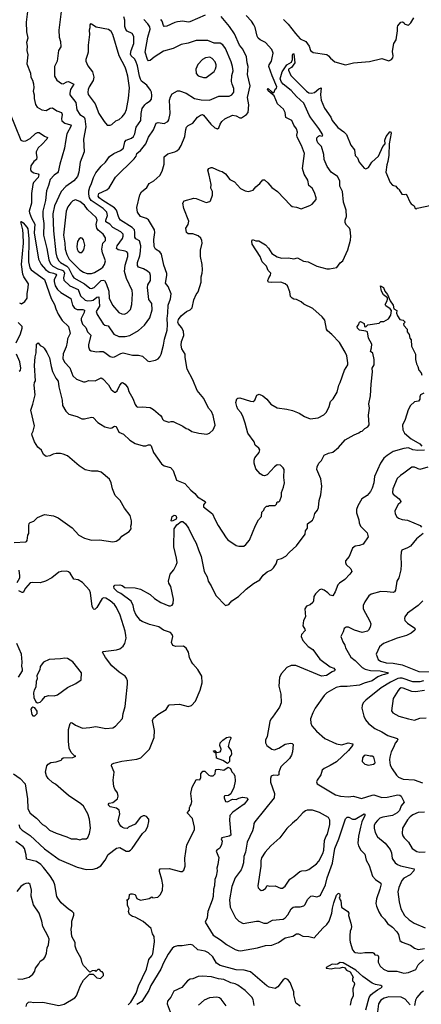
# Model space of a CAD drawing. Extents: x 1995161 to 2088924, y 769148 to 906007.
# Tile 302 of 335: x 2021176 to 2025700, y 883700 to 894792. Entities that reach past the tile are written whole.
import ezdxf

# ---------------------------------------------------------------- set-up
doc = ezdxf.new("R2010")
doc.units = 0

msp = doc.modelspace()

# ---------------------------------------------------------------- linework, layer by layer
at = {"layer": '0CON20XD'}
for points in [[(2021061, 893751), (2021189, 893435), (2021215, 893424), (2021245, 893427), (2021292, 893455), (2021355, 893509), (2021375, 893521), (2021395, 893521), (2021455, 893478), (2021490, 893465), (2021483, 893445), (2021425, 893387), (2021385, 893348), (2021363, 893305), (2021361, 893285), (2021369, 893245), (2021364, 893216), (2021334, 893195), (2021301, 893145), (2021298, 893105), (2021306, 893085), (2021335, 893067), (2021385, 893056), (2021393, 893045), (2021383, 893015), (2021333, 892957), (2021323, 892935), (2021310, 892835), (2021308, 892725), (2021284, 892635), (2021286, 892615), (2021310, 892555), (2021348, 892488), (2021339, 892389), (2021388, 892095), (2021419, 892035), (2021468, 891978), (2021509, 891949), (2021556, 891936), (2021584, 891925), (2021592, 891915), (2021565, 891865), (2021563, 891843), (2021575, 891795), (2021603, 891753), (2021640, 891720), (2021750, 891650), (2021770, 891575), (2021795, 891541), (2021825, 891526), (2021887, 891527), (2021905, 891519), (2021902, 891495), (2021867, 891425), (2021868, 891405), (2021883, 891363), (2021920, 891325), (2021941, 891275), (2021976, 891236), (2021949, 891129), (2021949, 891105), (2021962, 891072), (2021982, 891062), (2022045, 891049), (2022076, 891054), (2022115, 891052), (2022135, 891043), (2022195, 890996), (2022225, 890989), (2022245, 890994), (2022315, 891033), (2022341, 891039), (2022445, 891012), (2022514, 891014), (2022561, 891001), (2022615, 890948), (2022635, 890940), (2022704, 890956), (2022735, 890973), (2022756, 890995), (2022771, 891025), (2022797, 891125), (2022807, 891193), (2022836, 891295), (2022841, 891355), (2022836, 891425), (2022845, 891485), (2022849, 891575), (2022875, 891648), (2022881, 891705), (2022848, 891785), (2022820, 891825), (2022835, 891910), (2022833, 891933), (2022799, 892025), (2022772, 892152), (2022753, 892175), (2022705, 892206), (2022690, 892235), (2022686, 892315), (2022700, 892395), (2022695, 892425), (2022625, 892539), (2022605, 892554), (2022536, 892576), (2022504, 892624), (2022494, 892675), (2022530, 892820), (2022549, 892852), (2022608, 892902), (2022634, 892945), (2022686, 892975), (2022756, 893035), (2022779, 893085), (2022804, 893166), (2022804, 893246), (2022845, 893281), (2022925, 893304), (2022947, 893315), (2022972, 893338), (2022994, 893375), (2023036, 893475), (2023046, 893554), (2023055, 893581), (2023075, 893600), (2023125, 893626), (2023177, 893693), (2023212, 893718), (2023235, 893722), (2023247, 893717), (2023328, 893615), (2023375, 893574), (2023405, 893564), (2023419, 893575), (2023434, 893616), (2023454, 893645), (2023486, 893674), (2023575, 893717), (2023615, 893708), (2023655, 893688), (2023675, 893686), (2023732, 893725), (2023748, 893745), (2023758, 893832), (2023741, 893915), (2023774, 894045), (2023744, 894175), (2023749, 894265), (2023738, 894305), (2023730, 894375), (2023690, 894460), (2023651, 894505), (2023595, 894632), (2023541, 894715), (2023445, 894826)], [(2021175, 891601), (2021195, 891592), (2021235, 891619), (2021261, 891655), (2021259, 891705), (2021273, 891775), (2021274, 891815), (2021224, 891894), (2021211, 891925), (2021196, 892035), (2021217, 892275), (2021215, 892375), (2021212, 892425), (2021190, 892515), (2021195, 892518), (2021215, 892504), (2021257, 892455), (2021266, 892435), (2021277, 892327), (2021276, 892065), (2021289, 891995), (2021305, 891973), (2021456, 891865), (2021530, 891650), (2021569, 891585), (2021583, 891533), (2021609, 891475), (2021655, 891404), (2021727, 891337), (2021743, 891255), (2021713, 891195), (2021710, 891160), (2021698, 891105), (2021664, 891026), (2021662, 890975), (2021681, 890935), (2021740, 890870), (2021775, 890781), (2021815, 890741), (2021895, 890711), (2021915, 890711), (2021955, 890726), (2022025, 890722), (2022095, 890756), (2022114, 890745), (2022178, 890678), (2022205, 890624), (2022245, 890596), (2022255, 890596), (2022275, 890611), (2022302, 890675), (2022325, 890701), (2022335, 890704), (2022365, 890684), (2022394, 890645), (2022404, 890605), (2022451, 890525), (2022475, 890458), (2022490, 890435), (2022505, 890426), (2022555, 890431), (2022645, 890423), (2022685, 890400), (2022763, 890333), (2022777, 890315), (2022783, 890293), (2022800, 890275), (2022855, 890258), (2022884, 890266), (2022904, 890264), (2023015, 890214), (2023052, 890185), (2023078, 890178), (2023115, 890153), (2023194, 890134), (2023285, 890124), (2023315, 890133), (2023355, 890172), (2023377, 890225), (2023356, 890334), (2023335, 890378), (2023304, 890415), (2023251, 890525), (2023176, 890616), (2023128, 890735), (2023061, 890855), (2023039, 890985), (2023039, 891025), (2023003, 891085), (2022996, 891125), (2022999, 891165), (2023026, 891235), (2023022, 891282), (2022998, 891325), (2022965, 891365), (2022958, 891385), (2022964, 891416), (2022994, 891457), (2023055, 891503), (2023097, 891523), (2023119, 891545), (2023138, 891635), (2023164, 891695), (2023187, 891725), (2023222, 891835), (2023220, 891895), (2023233, 891935), (2023236, 891975), (2023231, 892035), (2023211, 892125), (2023211, 892195), (2023232, 892275), (2023227, 892305), (2023215, 892332), (2023185, 892357), (2023125, 892378), (2023075, 892381), (2023056, 892396), (2023047, 892445), (2023073, 892485), (2023081, 892521), (2023026, 892665), (2023013, 892725), (2023029, 892751), (2023137, 892783), (2023165, 892779), (2023275, 892732), (2023317, 892743), (2023327, 892753), (2023349, 892815), (2023349, 892855), (2023330, 892895), (2023333, 892937), (2023312, 893042), (2023294, 893095), (2023306, 893114), (2023333, 893127), (2023345, 893127), (2023425, 893088), (2023455, 893080), (2023495, 893056), (2023543, 892993), (2023595, 892967), (2023665, 892891), (2023715, 892862), (2023755, 892858), (2023805, 892872), (2023835, 892909), (2023880, 892945), (2023915, 892988), (2023935, 892988), (2023972, 892955), (2024015, 892903), (2024079, 892855), (2024225, 892703), (2024245, 892689), (2024295, 892679), (2024345, 892660), (2024445, 892697), (2024472, 892715), (2024517, 892765), (2024517, 892785), (2024497, 892845), (2024470, 892895), (2024434, 892925), (2024421, 892985), (2024382, 893052), (2024363, 893115), (2024383, 893285), (2024349, 893375), (2024303, 893467), (2024299, 893491), (2024307, 893523), (2024295, 893564), (2024263, 893603), (2024241, 893655), (2024175, 893689), (2024165, 893745), (2024148, 893785), (2024082, 893845), (2024043, 893933), (2023975, 893992), (2023969, 894005), (2023975, 894017), (2024015, 893979), (2024035, 893968), (2024044, 893976), (2024052, 894008), (2024069, 894021), (2024074, 894035), (2024019, 894159), (2023984, 894265), (2023986, 894285), (2024012, 894325), (2024021, 894361), (2024032, 894415), (2024017, 894455), (2023945, 894535), (2023885, 894564), (2023862, 894585), (2023852, 894605), (2023830, 894705), (2023814, 894735), (2023788, 894775), (2023728, 894838)], [(2021263, 894885), (2021248, 894765), (2021254, 894655), (2021268, 894585), (2021254, 894535), (2021261, 894495), (2021256, 894445), (2021266, 894395), (2021256, 894295), (2021299, 894189), (2021303, 894143), (2021321, 894111), (2021331, 894071), (2021334, 894025), (2021329, 893985), (2021338, 893945), (2021337, 893905), (2021354, 893835), (2021371, 893805), (2021425, 893776), (2021475, 893770), (2021520, 893795), (2021545, 893799), (2021594, 893764), (2021647, 893747), (2021655, 893725), (2021645, 893675), (2021651, 893651), (2021685, 893628), (2021747, 893607), (2021757, 893595), (2021706, 893505), (2021692, 893418), (2021681, 893345), (2021627, 893165), (2021611, 893079), (2021603, 893067), (2021565, 893042), (2021520, 892990), (2021502, 892925), (2021477, 892865), (2021465, 892755), (2021437, 892635), (2021435, 892575), (2021446, 892495), (2021444, 892365), (2021481, 892215), (2021503, 892085), (2021523, 892043), (2021550, 892015), (2021604, 891984), (2021655, 891971), (2021671, 891961), (2021680, 891935), (2021668, 891885), (2021673, 891857), (2021742, 891792), (2021833, 891753), (2021862, 891682), (2021915, 891633), (2021945, 891625), (2021985, 891627), (2022005, 891634), (2022045, 891666), (2022069, 891669), (2022075, 891565), (2022039, 891505), (2022049, 891469), (2022115, 891365), (2022135, 891352), (2022172, 891342), (2022235, 891248), (2022293, 891223), (2022365, 891222), (2022415, 891235), (2022515, 891292), (2022580, 891350), (2022642, 891435), (2022669, 891525), (2022665, 891595), (2022629, 891639), (2022615, 891775), (2022621, 891805), (2022650, 891855), (2022650, 891910), (2022640, 891935), (2022615, 891959), (2022569, 891985), (2022515, 892003), (2022502, 892022), (2022502, 892055), (2022528, 892132), (2022537, 892183), (2022539, 892245), (2022525, 892299), (2022484, 892324), (2022472, 892342), (2022474, 892395), (2022468, 892425), (2022442, 892452), (2022313, 892535), (2022294, 892565), (2022268, 892645), (2022245, 892673), (2022112, 892755), (2022072, 892785), (2022058, 892805), (2022066, 892835), (2022158, 892875), (2022182, 892898), (2022206, 892935), (2022254, 893016), (2022466, 893225), (2022486, 893254), (2022497, 893285), (2022535, 893318), (2022596, 893394), (2022625, 893469), (2022685, 893551), (2022712, 893628), (2022735, 893634), (2022805, 893622), (2022846, 893644), (2022856, 893665), (2022871, 893735), (2022863, 893885), (2022875, 893924), (2022895, 893957), (2022955, 893992), (2022975, 893992), (2023050, 893965), (2023145, 893903), (2023222, 893888), (2023315, 893884), (2023421, 893929), (2023535, 893931), (2023565, 893945), (2023588, 893975), (2023588, 894015), (2023568, 894065), (2023562, 894095), (2023567, 894163), (2023579, 894215), (2023572, 894265), (2023558, 894318), (2023495, 894468), (2023465, 894509), (2023435, 894527), (2023365, 894528), (2023295, 894558), (2023165, 894558), (2023075, 894526), (2022995, 894513), (2022905, 894467), (2022795, 894437), (2022691, 894369), (2022645, 894334), (2022625, 894330), (2022614, 894344), (2022589, 894425), (2022621, 894595), (2022645, 894685), (2022641, 894711), (2022619, 894745), (2022573, 894795)], [(2021647, 894913), (2021616, 894675), (2021620, 894595), (2021636, 894545), (2021638, 894485), (2021613, 894445), (2021596, 894325), (2021569, 894265), (2021566, 894155), (2021595, 894111), (2021645, 894072), (2021665, 894069), (2021705, 894091), (2021725, 894095), (2021784, 894064), (2021749, 894005), (2021741, 893965), (2021742, 893945), (2021809, 893859), (2021819, 893775), (2021855, 893725), (2021902, 893695), (2021909, 893675), (2021920, 893585), (2021894, 893446), (2021903, 893305), (2021857, 893185), (2021841, 893075), (2021826, 893025), (2021786, 892975), (2021695, 892914), (2021643, 892857), (2021569, 892695), (2021550, 892605), (2021556, 892415), (2021583, 892165), (2021594, 892115), (2021615, 892075), (2021635, 892055), (2021705, 892016), (2021725, 891997), (2021769, 891905), (2021785, 891885), (2021906, 891816), (2021965, 891766), (2021985, 891764), (2022015, 891773), (2022095, 891852), (2022115, 891858), (2022132, 891852), (2022150, 891820), (2022181, 891735), (2022184, 891655), (2022223, 891575), (2022293, 891493), (2022325, 891478), (2022355, 891474)], [(2022355, 891474), (2022385, 891489), (2022425, 891528), (2022440, 891585), (2022448, 891705), (2022441, 891741), (2022378, 891875), (2022358, 891955), (2022363, 892027), (2022395, 892125), (2022395, 892160), (2022384, 892175), (2022365, 892184), (2022285, 892199), (2022265, 892215), (2022272, 892245), (2022333, 892325), (2022342, 892355), (2022340, 892375), (2022315, 892403), (2022225, 892450), (2022190, 892490), (2022148, 892515), (2022147, 892535), (2022166, 892585), (2022159, 892625), (2022115, 892665), (2021982, 892755), (2021962, 892785), (2021955, 892825), (2021956, 892864), (2021965, 892905), (2021985, 892945), (2022007, 893013), (2022034, 893066), (2022095, 893143), (2022141, 893185), (2022189, 893251), (2022236, 893285), (2022311, 893319), (2022345, 893344), (2022360, 893415), (2022374, 893436), (2022435, 893458), (2022458, 893475), (2022472, 893505), (2022488, 893582), (2022539, 893655), (2022545, 893735), (2022557, 893793), (2022585, 893832), (2022605, 893852), (2022645, 893876), (2022659, 893895), (2022666, 893936), (2022659, 893975), (2022649, 893999), (2022607, 894055), (2022549, 894099), (2022535, 894122), (2022526, 894156), (2022503, 894273), (2022485, 894326), (2022470, 894350), (2022430, 894385), (2022423, 894403), (2022430, 894445), (2022460, 894525), (2022463, 894603), (2022444, 894635), (2022385, 894664), (2022371, 894681), (2022362, 894715), (2022360, 894785), (2022348, 894825)], [(2023265, 894842), (2023094, 894766), (2023075, 894763), (2023015, 894776), (2022955, 894768), (2022925, 894761), (2022835, 894719), (2022805, 894716), (2022795, 894727), (2022779, 894775), (2022765, 894795)], [(2022195, 893604), (2022215, 893610), (2022259, 893651), (2022295, 893668), (2022332, 893698), (2022361, 893735), (2022378, 893782), (2022402, 893905), (2022414, 894025), (2022394, 894155), (2022375, 894225), (2022365, 894256), (2022298, 894385), (2022226, 894625), (2022208, 894658), (2022175, 894682), (2022036, 894706), (2021985, 894742), (2021975, 894744), (2021966, 894735), (2021965, 894700), (2021957, 894675), (2021962, 894625), (2021947, 894505), (2021947, 894425), (2021940, 894400), (2021922, 894345), (2021922, 894325), (2021942, 894272), (2021995, 894205), (2022010, 894145), (2022005, 894105), (2021959, 894035), (2021947, 894005), (2021942, 893975), (2021948, 893948), (2022025, 893845), (2022066, 893735), (2022126, 893645), (2022163, 893605), (2022195, 893604)], [(2024146, 894795), (2024201, 894741), (2024282, 894635), (2024335, 894578), (2024400, 894545), (2024438, 894495), (2024452, 894445), (2024482, 894422), (2024635, 894399), (2024655, 894386), (2024677, 894357), (2024726, 894317), (2024845, 894284), (2024935, 894307), (2025115, 894320), (2025255, 894354), (2025335, 894330), (2025365, 894342), (2025379, 894361), (2025383, 894385), (2025377, 894435), (2025386, 894505), (2025391, 894525), (2025416, 894565), (2025432, 894668), (2025432, 894708), (2025436, 894724), (2025470, 894765), (2025487, 894767), (2025506, 894756), (2025515, 894742), (2025555, 894732), (2025582, 894755), (2025615, 894812)], [(2021115, 888902), (2021245, 888910), (2021252, 888915), (2021260, 888925), (2021267, 888983), (2021278, 889005), (2021277, 889095), (2021284, 889116), (2021294, 889126), (2021335, 889142), (2021376, 889184), (2021454, 889216), (2021555, 889201), (2021610, 889180), (2021765, 889068), (2021843, 888983), (2021905, 888950), (2021985, 888928), (2022075, 888931), (2022225, 888909), (2022264, 888916), (2022302, 888945), (2022328, 888975), (2022408, 889025), (2022432, 889055), (2022428, 889085), (2022436, 889114), (2022436, 889145), (2022420, 889205), (2022358, 889288), (2022308, 889375), (2022295, 889388), (2022251, 889431), (2022223, 889505), (2022206, 889575), (2022186, 889615), (2022095, 889696), (2022056, 889706), (2021985, 889704), (2021915, 889721), (2021846, 889766), (2021715, 889878), (2021665, 889899), (2021635, 889905), (2021585, 889905), (2021553, 889897), (2021515, 889878), (2021475, 889871), (2021445, 889894), (2021421, 889941), (2021379, 889975), (2021341, 890035), (2021315, 890108), (2021314, 890125), (2021329, 890155), (2021343, 890215), (2021302, 890392), (2021325, 890460), (2021350, 890565), (2021338, 890675), (2021341, 890705), (2021354, 890725), (2021344, 890895), (2021350, 890995), (2021360, 891040), (2021364, 891135), (2021385, 891152), (2021405, 891122), (2021435, 891107), (2021450, 891090), (2021483, 891043), (2021512, 890982), (2021529, 890885), (2021547, 890827), (2021582, 890752), (2021610, 890720), (2021616, 890656), (2021656, 890505), (2021659, 890445), (2021695, 890383), (2021729, 890349), (2021825, 890323), (2021875, 890297), (2021905, 890297), (2021985, 890314), (2022005, 890311), (2022055, 890255), (2022085, 890234), (2022135, 890207), (2022195, 890190), (2022215, 890194), (2022245, 890211), (2022258, 890208), (2022271, 890195), (2022294, 890145), (2022345, 890122), (2022415, 890055), (2022475, 890016), (2022565, 889993), (2022595, 889993), (2022625, 890004), (2022645, 890004), (2022655, 889992), (2022684, 889915), (2022775, 889789), (2022805, 889766), (2022875, 889747), (2022905, 889713), (2022941, 889605), (2023035, 889566), (2023105, 889490), (2023150, 889455), (2023177, 889415), (2023266, 889365), (2023269, 889355), (2023246, 889325), (2023246, 889305), (2023347, 889225), (2023374, 889164), (2023410, 889095), (2023501, 888955), (2023522, 888932), (2023615, 888869), (2023645, 888861), (2023699, 888861), (2023725, 888878), (2023765, 888928), (2023831, 889095), (2023865, 889158), (2023900, 889195), (2023903, 889245), (2023928, 889265), (2023935, 889290), (2023955, 889310), (2023977, 889313), (2023985, 889320), (2024055, 889320), (2024070, 889335), (2024075, 889360), (2024095, 889360), (2024108, 889372), (2024126, 889425), (2024126, 889465), (2024148, 889525), (2024158, 889575), (2024152, 889635), (2024154, 889725), (2024145, 889742), (2024115, 889772), (2024075, 889776), (2024045, 889756), (2023965, 889664), (2023935, 889654), (2023915, 889656), (2023884, 889675), (2023835, 889733), (2023819, 889795), (2023819, 889831), (2023825, 889855), (2023874, 889915), (2023880, 889945), (2023870, 889965), (2023830, 890000), (2023816, 890036), (2023746, 890135), (2023716, 890245), (2023688, 890325), (2023668, 890368), (2023635, 890406), (2023621, 890435), (2023612, 890478), (2023621, 890519), (2023632, 890528), (2023655, 890531), (2023775, 890493), (2023805, 890490), (2023826, 890504), (2023848, 890562), (2023875, 890574), (2023915, 890556), (2023961, 890515), (2024005, 890462), (2024075, 890420), (2024186, 890406), (2024249, 890389), (2024325, 890360), (2024385, 890321), (2024447, 890297), (2024540, 890305), (2024601, 890339), (2024631, 890369), (2024664, 890436), (2024679, 890491), (2024708, 890522), (2024752, 890595), (2024770, 890675), (2024787, 890705), (2024835, 890842), (2024871, 890905), (2024874, 890925), (2024860, 891005), (2024844, 891045), (2024777, 891155), (2024694, 891245), (2024644, 891285), (2024634, 891305), (2024612, 891405), (2024585, 891444), (2024477, 891537), (2024376, 891586), (2024345, 891614), (2024295, 891640), (2024265, 891644), (2024244, 891654), (2024227, 891675), (2024220, 891725), (2024194, 891795), (2024165, 891818), (2024118, 891835), (2024015, 891830), (2023984, 891834), (2023975, 891840), (2023973, 891855), (2023983, 891885), (2024003, 891915), (2024006, 891935), (2023976, 891966), (2023955, 892016), (2023908, 892065), (2023884, 892125), (2023794, 892264), (2023792, 892298), (2023800, 892315), (2023835, 892300), (2023870, 892300), (2023944, 892254), (2023977, 892217), (2024015, 892159), (2024075, 892120), (2024126, 892106), (2024205, 892108), (2024265, 892096), (2024305, 892110), (2024372, 892072), (2024425, 892064), (2024525, 892016), (2024635, 891986), (2024665, 891984), (2024748, 892002), (2024785, 892051), (2024816, 892074), (2024871, 892199), (2024901, 892309), (2024905, 892355), (2024899, 892425), (2024893, 892445), (2024857, 892477), (2024842, 892505), (2024844, 892535), (2024856, 892575), (2024853, 892645), (2024825, 892735), (2024814, 892855), (2024784, 892915), (2024784, 892975), (2024757, 893025), (2024684, 893074), (2024639, 893139), (2024605, 893215), (2024602, 893275), (2024576, 893365), (2024536, 893405), (2024522, 893435), (2024525, 893460), (2024541, 893479), (2024555, 893487), (2024585, 893480), (2024590, 893495), (2024546, 893565), (2024455, 893688), (2024437, 893715), (2024375, 893851), (2024294, 893925), (2024234, 893994), (2024145, 894065), (2024125, 894089), (2024112, 894125), (2024132, 894205), (2024185, 894285), (2024237, 894313), (2024249, 894345), (2024249, 894395), (2024255, 894410), (2024265, 894407), (2024274, 894305), (2024238, 894252), (2024204, 894235), (2024203, 894223), (2024229, 894165), (2024407, 893987), (2024435, 893967), (2024465, 893964), (2024498, 893972), (2024545, 894012), (2024573, 894023), (2024564, 893946), (2024572, 893885), (2024608, 893795), (2024681, 893695), (2024697, 893657), (2024758, 893578), (2024828, 893528), (2024858, 893498), (2024905, 893380), (2024948, 893325), (2024955, 893262), (2024981, 893235), (2025001, 893185), (2025055, 893119), (2025075, 893110), (2025105, 893127), (2025144, 893186), (2025219, 893255), (2025267, 893363), (2025292, 893395), (2025291, 893435), (2025304, 893475), (2025345, 893528), (2025355, 893532), (2025362, 893515), (2025340, 893395), (2025333, 893265), (2025324, 893195), (2025311, 893155), (2025302, 893075), (2025348, 892958), (2025375, 892928), (2025415, 892918), (2025432, 892892), (2025448, 892888), (2025450, 892875), (2025480, 892825), (2025515, 892822), (2025525, 892828), (2025535, 892822), (2025575, 892732), (2025585, 892718), (2025620, 892695), (2025630, 892665), (2025645, 892662), (2025655, 892670), (2025815, 892702)], [(2023245, 894139), (2023275, 894141), (2023365, 894210), (2023382, 894238), (2023389, 894265), (2023390, 894285), (2023377, 894317), (2023345, 894354), (2023318, 894368), (2023268, 894362), (2023235, 894343), (2023182, 894288), (2023160, 894235), (2023164, 894185), (2023185, 894161), (2023245, 894139)], [(2021985, 891932), (2022017, 891943), (2022095, 891988), (2022113, 892005), (2022131, 892035), (2022141, 892075), (2022107, 892165), (2022102, 892205), (2022112, 892275), (2022144, 892305), (2022144, 892334), (2022117, 892377), (2022061, 892421), (2022044, 892444), (2022039, 892485), (2022047, 892535), (2022039, 892565), (2021941, 892655), (2021905, 892703), (2021855, 892744), (2021805, 892761), (2021775, 892750), (2021751, 892729), (2021719, 892685), (2021698, 892635), (2021671, 892365), (2021686, 892275), (2021689, 892205), (2021705, 892145), (2021734, 892095), (2021855, 891973), (2021895, 891948), (2021935, 891934), (2021985, 891932)], [(2021855, 892170), (2021875, 892171), (2021899, 892201), (2021910, 892250), (2021895, 892312), (2021879, 892329), (2021865, 892333), (2021847, 892323), (2021827, 892293), (2021818, 892235), (2021824, 892205), (2021836, 892185), (2021855, 892170)], [(2025292, 891585), (2025317, 891623), (2025321, 891645), (2025318, 891658), (2025274, 891694), (2025253, 891733), (2025242, 891795), (2025275, 891775), (2025289, 891735), (2025319, 891695), (2025348, 891625), (2025382, 891575), (2025390, 891535), (2025423, 891515), (2025419, 891485), (2025431, 891455), (2025460, 891415), (2025497, 891407), (2025520, 891385), (2025500, 891365), (2025502, 891345), (2025542, 891305), (2025540, 891275), (2025562, 891245), (2025572, 891205), (2025587, 891185), (2025590, 891115), (2025633, 891025), (2025636, 890965), (2025647, 890915), (2025663, 890885), (2025673, 890845), (2025697, 890815), (2025707, 890787)], [(2021165, 885726), (2021179, 885689), (2021202, 885662), (2021295, 885603), (2021455, 885451), (2021621, 885331), (2021825, 885244), (2021925, 885220), (2022002, 885222), (2022045, 885235), (2022089, 885261), (2022138, 885322), (2022174, 885386), (2022265, 885460), (2022305, 885467), (2022375, 885423), (2022405, 885424), (2022425, 885437), (2022443, 885455), (2022560, 885625), (2022595, 885657), (2022618, 885705), (2022630, 885760), (2022629, 885785), (2022606, 885816), (2022585, 885821), (2022565, 885821), (2022535, 885809), (2022475, 885728), (2022400, 885695), (2022385, 885682), (2022353, 885683), (2022335, 885690), (2022317, 885707), (2022297, 885735), (2022286, 885766), (2022304, 885845), (2022296, 885886), (2022268, 885908), (2022195, 885926), (2022174, 885945), (2022184, 885966), (2022226, 885974), (2022276, 886015), (2022284, 886046), (2022277, 886083), (2022246, 886125), (2022238, 886155), (2022229, 886225), (2022240, 886315), (2022210, 886385), (2022214, 886405), (2022235, 886417), (2022325, 886440), (2022495, 886460), (2022542, 886478), (2022637, 886575), (2022689, 886705), (2022694, 886785), (2022672, 886895), (2022685, 886923), (2022732, 886965), (2022825, 887020), (2022855, 887068), (2022865, 887073), (2022975, 887079), (2023075, 887056), (2023112, 887065), (2023155, 887113), (2023210, 887240), (2023232, 887322), (2023226, 887395), (2023182, 887472), (2023126, 887535), (2023106, 887566), (2023089, 887605), (2023077, 887667), (2023052, 887712), (2023020, 887735), (2022935, 887731), (2022902, 887742), (2022887, 887775), (2022901, 887845), (2022894, 887865), (2022875, 887887), (2022797, 887915), (2022745, 887952), (2022639, 887979), (2022555, 888012), (2022536, 888025), (2022485, 888090), (2022467, 888135), (2022454, 888194), (2022431, 888241), (2022316, 888326), (2022277, 888345), (2022239, 888385), (2022237, 888405), (2022248, 888422), (2022305, 888427), (2022329, 888419), (2022360, 888395), (2022475, 888391), (2022535, 888376), (2022645, 888317), (2022695, 888273), (2022765, 888227), (2022855, 888189), (2022875, 888189), (2022892, 888198), (2022904, 888216), (2022910, 888265), (2022879, 888405), (2022856, 888445), (2022852, 888465), (2022871, 888545), (2022911, 888595), (2022939, 888645), (2022948, 888675), (2022944, 888725), (2022912, 888855), (2022916, 889055), (2022945, 889102), (2022995, 889139), (2023015, 889139), (2023045, 889111), (2023078, 889065), (2023125, 888961), (2023164, 888895), (2023189, 888819), (2023222, 888745), (2023254, 888575), (2023289, 888515), (2023299, 888465), (2023333, 888413), (2023385, 888306), (2023495, 888192), (2023532, 888205), (2023564, 888246), (2023640, 888295), (2023727, 888375), (2023810, 888440), (2023880, 888480), (2023917, 888533), (2023965, 888572), (2024013, 888595), (2024035, 888616), (2024065, 888663), (2024079, 888711), (2024125, 888721), (2024175, 888748), (2024216, 888794), (2024294, 888865), (2024391, 888995), (2024396, 889034), (2024418, 889062), (2024417, 889113), (2024474, 889155), (2024489, 889185), (2024500, 889230), (2024529, 889265), (2024543, 889297), (2024549, 889375), (2024569, 889441), (2024580, 889535), (2024570, 889620), (2024523, 889723), (2024527, 889755), (2024545, 889795), (2024574, 889825), (2024605, 889886), (2024655, 889909), (2024705, 889920), (2024767, 889973), (2024843, 890057), (2024945, 890116), (2024995, 890137), (2025015, 890153), (2025035, 890157), (2025064, 890186), (2025096, 890205), (2025111, 890229), (2025106, 890335), (2025117, 890415), (2025109, 890465), (2025128, 890555), (2025134, 890685), (2025150, 890825), (2025148, 890865), (2025169, 890905), (2025171, 890965), (2025156, 891035), (2025126, 891055), (2025141, 891095), (2025142, 891135), (2025104, 891205), (2025094, 891274), (2025074, 891284), (2025005, 891296), (2024983, 891315), (2024979, 891335), (2024994, 891356), (2025004, 891386), (2025015, 891392), (2025055, 891370), (2025062, 891335), (2025075, 891332), (2025097, 891353), (2025225, 891372), (2025245, 891390), (2025277, 891393), (2025329, 891421), (2025357, 891463), (2025363, 891515), (2025349, 891535), (2025300, 891570), (2025292, 891585)], [(2021135, 891153), (2021185, 891254), (2021202, 891315), (2021202, 891335), (2021160, 891380)], [(2021168, 890832), (2021183, 890845), (2021190, 890865), (2021177, 890937), (2021139, 891025)], [(2025728, 890585), (2025693, 890567), (2025682, 890545), (2025682, 890515), (2025670, 890495), (2025624, 890486), (2025578, 890445), (2025553, 890395), (2025517, 890287), (2025490, 890225), (2025493, 890173), (2025511, 890135), (2025585, 890069), (2025682, 890012), (2025705, 889987)], [(2025735, 889943), (2025661, 889939), (2025605, 889946), (2025555, 889967), (2025505, 889960), (2025384, 889926), (2025315, 889884), (2025279, 889851), (2025240, 889795), (2025174, 889645), (2025164, 889575), (2025146, 889515), (2025128, 889475), (2025089, 889431), (2025030, 889395), (2024984, 889315), (2024972, 889275), (2024971, 889235), (2024995, 889158), (2025000, 889125), (2025016, 889085), (2025090, 889010), (2025103, 888965), (2025045, 888883), (2025005, 888869), (2024955, 888862), (2024925, 888839), (2024886, 888745), (2024847, 888695), (2024846, 888675), (2024854, 888655), (2024906, 888605), (2024916, 888575), (2024896, 888545), (2024840, 888485), (2024777, 888443), (2024760, 888425), (2024731, 888345), (2024705, 888303), (2024675, 888307), (2024648, 888335), (2024605, 888366), (2024576, 888376), (2024555, 888368), (2024508, 888325), (2024491, 888295), (2024487, 888245), (2024479, 888225), (2024450, 888200), (2024405, 888184), (2024389, 888155), (2024396, 888065), (2024374, 888025), (2024364, 887965), (2024389, 887925), (2024390, 887910), (2024351, 887865), (2024346, 887845), (2024367, 887797), (2024425, 887731), (2024479, 887695), (2024556, 887586), (2024672, 887502), (2024716, 887485), (2024731, 887465), (2024724, 887456), (2024695, 887446), (2024632, 887405), (2024575, 887396), (2024285, 887516), (2024233, 887517), (2024187, 887495), (2024124, 887425), (2024104, 887385), (2024096, 887285), (2024119, 887195), (2024120, 887095), (2024102, 887048), (2024025, 886936), (2024005, 886913), (2023992, 886885), (2023964, 886715), (2023946, 886675), (2023946, 886645), (2023959, 886615), (2024015, 886574), (2024045, 886568), (2024095, 886586), (2024165, 886629), (2024225, 886643), (2024246, 886636), (2024257, 886625), (2024251, 886545), (2024238, 886505), (2024215, 886467), (2024119, 886375), (2024096, 886315), (2024095, 886283), (2024081, 886279), (2024035, 886282), (2024010, 886270), (2024001, 886245), (2024002, 886202), (2024046, 886075), (2024044, 886025), (2023824, 885755), (2023814, 885735), (2023809, 885695), (2023799, 885655), (2023739, 885525), (2023720, 885415), (2023701, 885365), (2023697, 885295), (2023682, 885245), (2023669, 885215), (2023604, 885126), (2023564, 885025), (2023538, 884875), (2023548, 884795), (2023608, 884675), (2023644, 884635), (2023695, 884610), (2023845, 884636), (2023868, 884635), (2023925, 884614), (2023965, 884614), (2024023, 884647), (2024145, 884659), (2024168, 884672), (2024195, 884706), (2024234, 884775), (2024255, 884793), (2024275, 884798), (2024335, 884797), (2024375, 884808), (2024389, 884821), (2024421, 884885), (2024455, 884918), (2024475, 884922), (2024525, 884912), (2024555, 884921), (2024565, 884930), (2024622, 885045), (2024640, 885125), (2024699, 885291), (2024725, 885454), (2024771, 885565), (2024845, 885790), (2024865, 885809), (2024885, 885806), (2024926, 885786), (2024955, 885787), (2025055, 885846), (2025065, 885842), (2025065, 885825), (2025032, 885755), (2025016, 885695), (2024994, 885594), (2024987, 885515), (2024994, 885484), (2025020, 885435), (2025065, 885392), (2025080, 885325), (2025114, 885265), (2025149, 885145), (2025184, 885105), (2025243, 885065), (2025248, 885055), (2025234, 884995), (2025194, 884886), (2025189, 884835), (2025194, 884805), (2025220, 884740), (2025249, 884695), (2025285, 884660), (2025321, 884611), (2025375, 884569), (2025426, 884515), (2025442, 884485), (2025459, 884419), (2025485, 884400), (2025577, 884365), (2025622, 884332), (2025665, 884316), (2025735, 884330)], [(2025775, 889750), (2025685, 889726), (2025625, 889750), (2025595, 889750), (2025505, 889684)], [(2025505, 889684), (2025465, 889658), (2025429, 889625), (2025378, 889505), (2025374, 889465), (2025382, 889445), (2025450, 889395), (2025470, 889365), (2025466, 889354), (2025440, 889330), (2025408, 889275), (2025402, 889255), (2025406, 889225), (2025423, 889193), (2025443, 889175), (2025485, 889160), (2025545, 889154), (2025686, 889095), (2025703, 889075)], [(2022895, 889141), (2022881, 889145), (2022895, 889195), (2022915, 889211), (2022935, 889208), (2022943, 889185), (2022938, 889165), (2022895, 889141)], [(2025720, 889005), (2025645, 888944), (2025578, 888862), (2025545, 888841), (2025482, 888815), (2025474, 888795), (2025468, 888745), (2025472, 888655), (2025468, 888595), (2025446, 888505), (2025424, 888465), (2025408, 888365), (2025399, 888345), (2025385, 888339), (2025315, 888348), (2025245, 888349), (2025135, 888321), (2025110, 888300), (2025064, 888235), (2025046, 888194), (2025044, 888155), (2025122, 888015), (2025132, 887985), (2025125, 887948), (2025107, 887913), (2025095, 887904), (2025035, 887887), (2024946, 887916), (2024879, 887949), (2024855, 887948), (2024830, 887935), (2024820, 887895), (2024792, 887845), (2024815, 887782), (2024839, 887745), (2024846, 887715), (2024905, 887611), (2024955, 887574), (2025035, 887495), (2025068, 887475), (2025129, 887459), (2025235, 887458), (2025315, 887439), (2025326, 887435), (2025324, 887425), (2025285, 887416), (2025255, 887409), (2025212, 887388), (2025147, 887343), (2025055, 887316), (2025005, 887294), (2024865, 887280), (2024789, 887281), (2024741, 887269), (2024635, 887209), (2024605, 887180), (2024506, 887034), (2024479, 886985), (2024452, 886915), (2024454, 886865), (2024468, 886835), (2024518, 886775), (2024615, 886693), (2024745, 886633), (2024805, 886624), (2024875, 886646), (2024928, 886635), (2024926, 886615), (2024881, 886559), (2024745, 886431), (2024675, 886389), (2024605, 886356), (2024585, 886337), (2024569, 886285), (2024526, 886225), (2024520, 886205), (2024528, 886185), (2024735, 886060), (2024790, 886045), (2024875, 886036), (2024935, 886044), (2025025, 886017), (2025145, 886057), (2025165, 886058), (2025255, 886031), (2025315, 886034), (2025435, 886059), (2025457, 886057), (2025474, 886045), (2025508, 885975), (2025475, 885937), (2025456, 885884), (2025429, 885855), (2025375, 885826), (2025265, 885808), (2025234, 885795), (2025205, 885771), (2025181, 885739), (2025171, 885715), (2025171, 885685), (2025181, 885635), (2025207, 885587), (2025294, 885514), (2025348, 885445), (2025366, 885405), (2025372, 885342), (2025404, 885295), (2025433, 885273), (2025465, 885260), (2025620, 885225), (2025616, 885205), (2025575, 885160), (2025505, 885120), (2025479, 885095), (2025446, 885015), (2025434, 884965), (2025449, 884855), (2025471, 884775), (2025511, 884701), (2025565, 884653), (2025619, 884615), (2025742, 884562)], [(2021147, 888453), (2021176, 888505), (2021179, 888525), (2021171, 888591)], [(2022372, 887125), (2022390, 887305), (2022390, 887345), (2022380, 887375), (2022364, 887395), (2022295, 887442), (2022215, 887514), (2022141, 887605), (2022109, 887665), (2022115, 887676), (2022265, 887694), (2022305, 887706), (2022340, 887735), (2022360, 887765), (2022376, 887824), (2022373, 887855), (2022363, 887905), (2022307, 888085), (2022268, 888168), (2022243, 888203), (2022195, 888245), (2022145, 888275), (2022125, 888279), (2022105, 888271), (2022045, 888170), (2022025, 888150), (2022015, 888149), (2022006, 888156), (2021993, 888183), (2021974, 888334), (2021964, 888365), (2021885, 888453), (2021835, 888482), (2021785, 888488), (2021745, 888556), (2021725, 888573), (2021705, 888580), (2021643, 888577), (2021615, 888568), (2021537, 888503), (2021465, 888466), (2021405, 888449), (2021325, 888451), (2021295, 888446), (2021241, 888389), (2021215, 888340), (2021205, 888337), (2021165, 888357)], [(2025718, 888245), (2025666, 888194), (2025545, 888105), (2025514, 888065), (2025510, 888045), (2025516, 888025), (2025544, 887995), (2025627, 887937), (2025632, 887925), (2025626, 887915), (2025585, 887881), (2025535, 887855), (2025430, 887825), (2025275, 887766), (2025231, 887725), (2025193, 887645), (2025213, 887585), (2025242, 887565), (2025305, 887548), (2025385, 887544), (2025484, 887524), (2025671, 887449), (2025795, 887444)], [(2021164, 887386), (2021206, 887455), (2021208, 887475), (2021198, 887508), (2021204, 887555), (2021197, 887645), (2021145, 887763)], [(2021377, 887097), (2021405, 887103), (2021430, 887125), (2021462, 887168), (2021505, 887180), (2021565, 887173), (2021601, 887185), (2021713, 887267), (2021808, 887312), (2021870, 887355), (2021872, 887435), (2021775, 887557), (2021715, 887594), (2021685, 887598), (2021635, 887590), (2021506, 887584), (2021444, 887555), (2021407, 887505), (2021402, 887468), (2021367, 887405), (2021374, 887365), (2021360, 887335), (2021358, 887272), (2021340, 887240), (2021333, 887207), (2021336, 887156), (2021359, 887109), (2021377, 887097)], [(2025724, 887345), (2025685, 887333), (2025605, 887331), (2025485, 887373), (2025458, 887375), (2025435, 887369), (2025355, 887330), (2025249, 887265), (2025075, 887126), (2025046, 887095), (2025034, 887065), (2025030, 887035), (2025054, 886945), (2025071, 886905), (2025104, 886864), (2025175, 886806), (2025255, 886768), (2025325, 886726), (2025427, 886695), (2025434, 886685), (2025428, 886668), (2025405, 886640), (2025390, 886600), (2025360, 886545), (2025344, 886485), (2025342, 886455), (2025349, 886395), (2025372, 886352), (2025422, 886282), (2025445, 886260), (2025495, 886235), (2025619, 886229), (2025714, 886194)], [(2025735, 887234), (2025635, 887220), (2025595, 887225), (2025495, 887261), (2025475, 887263), (2025455, 887255), (2025438, 887235), (2025384, 887145), (2025366, 887005), (2025378, 886985), (2025446, 886946), (2025555, 886914), (2025625, 886901), (2025685, 886922), (2025755, 886927)], [(2021105, 886297), (2021181, 886245), (2021238, 886185), (2021264, 886015), (2021269, 885905), (2021278, 885878), (2021295, 885852), (2021366, 885795), (2021431, 885725), (2021466, 885706), (2021513, 885663), (2021585, 885628), (2021708, 885588), (2021754, 885564), (2021815, 885563), (2021855, 885552), (2021885, 885562), (2021925, 885563), (2021945, 885578), (2021964, 885625), (2021972, 885685), (2021962, 885785), (2021945, 885844), (2021895, 885932), (2021865, 885959), (2021725, 886052), (2021671, 886101), (2021578, 886178), (2021545, 886198), (2021498, 886245), (2021479, 886275), (2021468, 886315), (2021483, 886385), (2021496, 886404), (2021525, 886424), (2021585, 886431), (2021630, 886445), (2021650, 886455), (2021650, 886465), (2021664, 886476), (2021775, 886481), (2021810, 886495), (2021795, 886500), (2021755, 886538), (2021734, 886584), (2021726, 886665), (2021726, 886794), (2021745, 886863), (2021755, 886873), (2021765, 886871), (2021804, 886844), (2021885, 886810), (2021965, 886817), (2022035, 886831), (2022146, 886806), (2022224, 886816), (2022255, 886833), (2022335, 886918), (2022341, 886975), (2022365, 887055), (2022372, 887125)], [(2021345, 886948), (2021372, 886975), (2021373, 887003), (2021345, 887038), (2021324, 887046), (2021311, 887039), (2021303, 887025), (2021314, 886966), (2021325, 886951), (2021345, 886948)], [(2023515, 886411), (2023465, 886448), (2023392, 886472), (2023390, 886525), (2023362, 886542), (2023360, 886555), (2023375, 886558), (2023398, 886538), (2023436, 886544), (2023443, 886557), (2023444, 886575), (2023431, 886615), (2023434, 886646), (2023463, 886677), (2023505, 886706), (2023542, 886712), (2023554, 886705), (2023556, 886695), (2023540, 886665), (2023523, 886605), (2023560, 886555), (2023563, 886517), (2023560, 886505), (2023540, 886485), (2023539, 886435), (2023515, 886411)], [(2025105, 886394), (2025160, 886405), (2025178, 886415), (2025182, 886425), (2025165, 886482), (2025145, 886494), (2025125, 886494), (2025075, 886508), (2025055, 886504), (2025036, 886475), (2025034, 886434), (2025065, 886404), (2025105, 886394)], [(2022399, 883695), (2022426, 883724), (2022488, 883825), (2022513, 883907), (2022603, 884095), (2022629, 884205), (2022665, 884244), (2022675, 884267), (2022696, 884405), (2022689, 884465), (2022673, 884495), (2022658, 884555), (2022565, 884634), (2022475, 884681), (2022445, 884690), (2022412, 884712), (2022400, 884745), (2022408, 884775), (2022396, 884796), (2022389, 884815), (2022390, 884865), (2022380, 884875), (2022398, 884882), (2022410, 884895), (2022412, 884935), (2022426, 884944), (2022445, 884945), (2022476, 884936), (2022495, 884891), (2022535, 884873), (2022635, 884892), (2022665, 884910), (2022675, 884900), (2022732, 884908), (2022763, 884937), (2022783, 884985), (2022787, 885045), (2022778, 885105), (2022749, 885195), (2022750, 885215), (2022759, 885225), (2022860, 885230), (2022986, 885194), (2023005, 885197), (2023025, 885210), (2023040, 885255), (2023036, 885345), (2023059, 885495), (2023145, 885665), (2023144, 885696), (2023122, 885792), (2023062, 885855), (2023087, 885885), (2023087, 885915), (2023098, 885932), (2023109, 885951), (2023114, 885985), (2023104, 886075), (2023117, 886145), (2023165, 886228), (2023175, 886232), (2023205, 886230), (2023210, 886235), (2023218, 886255), (2023218, 886295), (2023240, 886325), (2023260, 886325), (2023305, 886280), (2023325, 886272), (2023355, 886272), (2023378, 886295), (2023382, 886335), (2023390, 886345), (2023415, 886350), (2023475, 886337), (2023525, 886370), (2023549, 886355), (2023565, 886318), (2023585, 886300), (2023598, 886275), (2023603, 886215), (2023587, 886143), (2023555, 886070), (2023527, 886053), (2023485, 886050), (2023480, 886045), (2023480, 886025), (2023493, 885983), (2023515, 885982), (2023575, 886010), (2023615, 886008), (2023645, 886022), (2023687, 886033), (2023740, 886025), (2023746, 886006), (2023703, 885955), (2023576, 885864), (2023544, 885825), (2023538, 885775), (2023554, 885605), (2023535, 885592), (2023453, 885575), (2023445, 885564), (2023457, 885537), (2023450, 885500), (2023432, 885458), (2023395, 885435), (2023391, 885425), (2023418, 885352), (2023409, 885275), (2023398, 885235), (2023400, 885205), (2023391, 885145), (2023376, 885105), (2023370, 885035), (2023359, 884995), (2023354, 884915), (2023345, 884873), (2023297, 884745), (2023286, 884674), (2023267, 884625), (2023355, 884477), (2023437, 884427), (2023505, 884372), (2023605, 884318), (2023636, 884306), (2023665, 884302), (2023855, 884334), (2023945, 884362), (2024015, 884365), (2024093, 884397), (2024165, 884449), (2024254, 884466), (2024295, 884492), (2024315, 884492), (2024365, 884469), (2024435, 884464), (2024495, 884447), (2024592, 884558), (2024635, 884598), (2024662, 884635), (2024692, 884725), (2024698, 884782), (2024716, 884844), (2024745, 884930), (2024765, 884949), (2024775, 884950), (2024783, 884935), (2024783, 884915), (2024773, 884895), (2024794, 884865), (2024800, 884795), (2024871, 884745), (2024884, 884725), (2024881, 884701), (2024908, 884615), (2024914, 884575), (2024911, 884549), (2024900, 884525), (2024896, 884476), (2024894, 884426), (2024899, 884399), (2024926, 884315), (2024945, 884289), (2024955, 884282), (2025015, 884274), (2025065, 884284), (2025155, 884282), (2025166, 884276), (2025176, 884256), (2025212, 884252), (2025219, 884235), (2025214, 884175), (2025235, 884128), (2025274, 884094), (2025325, 884072), (2025425, 884074), (2025505, 884049), (2025555, 884057), (2025637, 884093), (2025664, 884145), (2025725, 884202)], [(2023895, 884983), (2023915, 884984), (2023945, 885003), (2023965, 885038), (2023995, 885029), (2024055, 885033), (2024115, 885009), (2024135, 885007), (2024165, 885031), (2024219, 885111), (2024265, 885139), (2024332, 885195), (2024355, 885204), (2024402, 885208), (2024433, 885217), (2024519, 885281), (2024546, 885314), (2024592, 885398), (2024603, 885435), (2024610, 885545), (2024624, 885585), (2024643, 885615), (2024671, 885725), (2024671, 885775), (2024655, 885805), (2024555, 885862), (2024475, 885887), (2024415, 885887), (2024395, 885880), (2024365, 885856), (2024293, 885777), (2024248, 885742), (2024185, 885680), (2024105, 885574), (2024005, 885484), (2023941, 885415), (2023901, 885349), (2023891, 885315), (2023893, 885255), (2023858, 885035), (2023862, 885012), (2023876, 884996), (2023895, 884983)], [(2025735, 885866), (2025665, 885860), (2025605, 885834), (2025575, 885812), (2025545, 885779), (2025487, 885685), (2025483, 885625), (2025494, 885596), (2025506, 885575), (2025557, 885527), (2025597, 885455), (2025650, 885420), (2025685, 885414), (2025745, 885418)], [(2021248, 883675), (2021258, 883705), (2021276, 883724), (2021292, 883728), (2021335, 883720), (2021435, 883722), (2021615, 883688), (2021678, 883702), (2021797, 883773), (2021815, 883796), (2021835, 883845), (2021860, 883910), (2021895, 883971), (2021962, 884038), (2022005, 884040), (2022045, 883998), (2022085, 883990), (2022120, 884025), (2022120, 884045), (2022110, 884055), (2022110, 884065), (2022095, 884070), (2022075, 884090), (2022055, 884090), (2022035, 884070), (2022025, 884080), (2021993, 884077), (2021965, 884060), (2021895, 884138), (2021881, 884165), (2021869, 884215), (2021815, 884308), (2021802, 884355), (2021799, 884395), (2021762, 884462), (2021754, 884545), (2021764, 884585), (2021764, 884635), (2021784, 884705), (2021784, 884725), (2021767, 884747), (2021725, 884770), (2021644, 884844), (2021604, 884894), (2021594, 884915), (2021571, 885045), (2021557, 885087), (2021515, 885152), (2021445, 885241), (2021415, 885273), (2021365, 885308), (2021252, 885335), (2021249, 885385), (2021230, 885455), (2021214, 885475), (2021134, 885535)], [(2021155, 883986), (2021205, 883981), (2021284, 884006), (2021325, 884040), (2021345, 884072), (2021355, 884108), (2021392, 884155), (2021408, 884185), (2021448, 884212), (2021463, 884235), (2021479, 884275), (2021486, 884335), (2021500, 884370), (2021507, 884435), (2021498, 884465), (2021436, 884575), (2021426, 884636), (2021396, 884726), (2021332, 884822), (2021304, 884916), (2021308, 884985), (2021295, 885048), (2021274, 885064), (2021245, 885062), (2021225, 885054), (2021190, 885025), (2021145, 884971)], [(2024335, 883680), (2024295, 883708), (2024288, 883718), (2024264, 883805), (2024265, 883840), (2024224, 883945), (2024195, 883978), (2024165, 883989), (2024145, 883976), (2024084, 883896), (2024055, 883878), (2023985, 883893), (2023959, 883909), (2023775, 884066), (2023705, 884086), (2023615, 884088), (2023435, 884137), (2023394, 884164), (2023350, 884235), (2023301, 884281), (2023265, 884299), (2023184, 884314), (2023125, 884364), (2023095, 884372), (2023005, 884359), (2022955, 884358), (2022915, 884346), (2022895, 884330), (2022848, 884265), (2022796, 884165), (2022767, 884095), (2022652, 883912), (2022629, 883855), (2022550, 883730), (2022495, 883697)], [(2025074, 883636), (2025114, 883776), (2025132, 883805), (2025154, 883826), (2025205, 883864), (2025258, 883892), (2025257, 883905), (2025245, 883912), (2025185, 883922), (2025145, 883939), (2025041, 884011), (2024961, 884085), (2024819, 884165), (2024785, 884169), (2024755, 884151), (2024735, 884147), (2024695, 884152), (2024627, 884115), (2024630, 884105), (2024685, 884099), (2024735, 884109), (2024775, 884106), (2024815, 884119), (2024835, 884116), (2024856, 884086), (2024900, 884065), (2024934, 884005), (2024924, 883985), (2024924, 883965), (2024944, 883944), (2024948, 883925), (2024928, 883875), (2024932, 883795), (2024911, 883745), (2024899, 883691)], [(2023817, 883685), (2023806, 883755), (2023790, 883780), (2023746, 883825), (2023716, 883856), (2023635, 883916), (2023605, 883931), (2023555, 883941), (2023475, 883978), (2023415, 883985), (2023335, 884008), (2023235, 884017), (2023185, 884011), (2023125, 883986), (2023095, 883982), (2023067, 883963), (2023001, 883889), (2022911, 883849), (2022879, 883781), (2022841, 883735), (2022837, 883705), (2022882, 883585)], [(2025725, 883847), (2025695, 883828), (2025649, 883775), (2025636, 883745), (2025625, 883687)], [(2023501, 883681), (2023446, 883756), (2023425, 883772), (2023395, 883781), (2023315, 883774), (2023255, 883746), (2023191, 883689)], [(2025575, 883692), (2025518, 883758), (2025475, 883779), (2025335, 883785), (2025282, 883768), (2025243, 883745), (2025219, 883705), (2025207, 883615)]]:
    msp.add_lwpolyline(points, dxfattribs=at)

doc.saveas('drawing.dxf')
